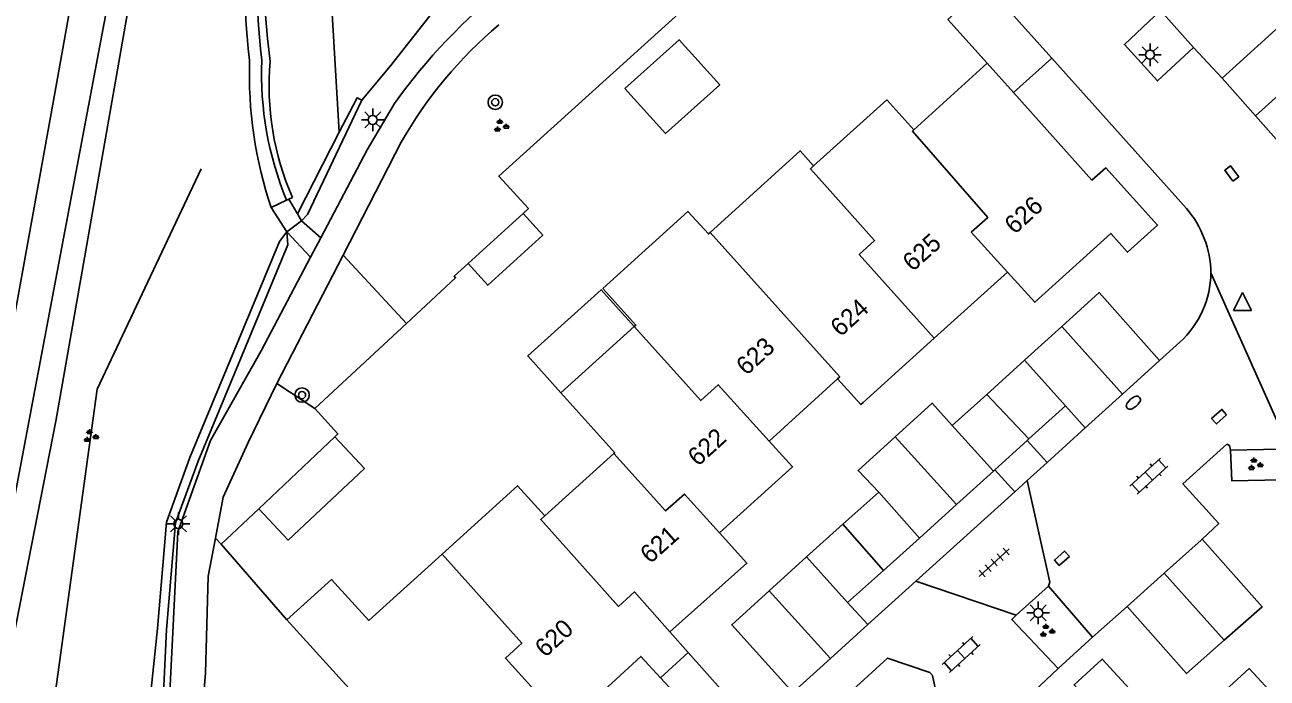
# Model space of a CAD drawing. Extents: x 132999 to 136000, y 398499 to 400501.
# Drawn here: x 133061.9 to 133130.6, y 400237 to 400273.1 of the extents above; entities that cross this region are included whole.
import ezdxf

# ---------------------------------------------------------------- set-up
doc = ezdxf.new("R2010")
doc.units = 0
for name, color, linetype in [('gg-afsc-erfafscheiding', 7, 'Continuous'), ('gg-afsc-muur', 7, 'Continuous'), ('gg-anno-huisnummerreeks BGT', 7, 'Continuous'), ('gg-bbg-bijgebouw', 7, 'Continuous'), ('gg-bbg-gedigitaliseerde bijgebouw', 7, 'Continuous'), ('gg-bbg-hoofdgebouw', 7, 'Continuous'), ('gg-bbg-luifel en loopbrug', 7, 'Continuous'), ('gg-bbg-tussenscheiding', 7, 'Continuous'), ('gg-knt-BGT kruinlijn', 7, 'Continuous'), ('gg-knt-bovenkant onderkant talud', 7, 'Continuous'), ('gg-knt-onverhard', 7, 'Continuous'), ('gg-knt-trap', 7, 'Continuous'), ('gg-knt-verharding', 7, 'Continuous'), ('gt-grn-groengrens', 7, 'Continuous'), ('gt-grn-groenlijn', 7, 'Continuous'), ('gt-grn-weggrens', 7, 'Continuous'), ('gt-symb-boom', 7, 'Continuous'), ('gt-symb-brandkraan', 7, 'Continuous'), ('gt-symb-groenvak', 7, 'Continuous'), ('gt-symb-klinker verharding', 7, 'Continuous'), ('gt-symb-kolk center center', 7, 'Continuous'), ('gt-symb-lichtmast', 7, 'Continuous'), ('gt-symb-tegel verharding', 7, 'Continuous'), ('gt-symb-waterafsluiter', 7, 'Continuous')]:
    doc.layers.add(name, color=color, linetype=linetype)

# ---------------------------------------------------------------- blocks, each defined once
blk = doc.blocks.new('gt0-KOLKCC')
at = {"layer": 'gt-symb-kolk center center'}
blk.add_lwpolyline([(-0.375, 0.2), (0.375, 0.2), (0.375, -0.2), (-0.375, -0.2)], close=True, dxfattribs=at)
blk = doc.blocks.new('gt0-WAFSL')
at = {"layer": 'gt-symb-waterafsluiter'}
for p, q in [((-0.5, -0.333), (0, 0.667)), ((0, 0.667), (0.5, -0.333)), ((0.5, -0.333), (-0.5, -0.333))]:
    blk.add_line(p, q, dxfattribs=at)
blk = doc.blocks.new('gt0-LMAST')
at = {"layer": 'gt-symb-lichtmast'}
for p, q in [((-0.182, 0.173), (-0.447, 0.438)), ((-0.005, 0.246), (-0.005, 0.621)), ((0.172, 0.173), (0.437, 0.438)), ((-0.255, -0.004), (-0.63, -0.004)), ((-0.182, -0.181), (-0.447, -0.446)), ((-0.005, -0.254), (-0.005, -0.629)), ((0.437, -0.446), (0.172, -0.181)), ((0.245, -0.004), (0.62, -0.004))]:
    blk.add_line(p, q, dxfattribs=at)
blk.add_circle((-0.005, -0.004), 0.25, dxfattribs=at)
blk = doc.blocks.new('gt0-GRVAK')
at = {"layer": 'gt-symb-groenvak'}
for p, q in [((-0.11, 0.189), (-0.228, 0.24)), ((-0.182, 0.153), (0.088, 0.153)), ((-0.091, 0.211), (-0.156, 0.322)), ((-0.047, 0.214), (-0.047, 0.393)), ((-0.004, 0.211), (0.061, 0.322)), ((0.015, 0.189), (0.133, 0.24)), ((0.262, -0.052), (0.197, 0.059)), ((0.305, -0.049), (0.305, 0.13)), ((0.349, -0.052), (0.414, 0.059)), ((-0.245, -0.228), (-0.363, -0.177)), ((-0.318, -0.264), (-0.047, -0.264)), ((-0.226, -0.206), (-0.291, -0.095)), ((-0.183, -0.203), (-0.183, -0.024)), ((-0.139, -0.206), (-0.074, -0.095)), ((-0.12, -0.228), (-0.002, -0.177)), ((0.243, -0.074), (0.125, -0.023)), ((0.17, -0.11), (0.441, -0.11)), ((0.368, -0.074), (0.486, -0.023))]:
    blk.add_line(p, q, dxfattribs=at)
blk = doc.blocks.new('gt0-BR')
at = {"layer": 'gt-symb-brandkraan'}
for centre, radius, start, end in [((-0.244, 0), 0.206, 107.56694, 252.43307), ((0.599, -2.664), 3, 106.89205, 107.56694), ((0, -0.691), 0.938, 73.10799, 106.89205), ((-0.599, -2.664), 3, 72.43309, 73.10799), ((0.244, 0), 0.206, 287.56695, 72.43309), ((0.599, 2.664), 3, 252.43307, 253.10797), ((0, 0.691), 0.938, 253.10797, 286.89206), ((-0.599, 2.664), 3, 286.89206, 287.56695)]:
    blk.add_arc(centre, radius, start, end, dxfattribs=at)
blk = doc.blocks.new('gt0-TEG1')
at = {"layer": 'gt-symb-tegel verharding'}
for p, q in [((-1.125, 0), (1.125, 0)), ((-0.9, -0.25), (-0.9, 0.25)), ((-0.45, -0.25), (-0.45, 0.25)), ((0, -0.25), (0, 0.25)), ((0.45, -0.25), (0.45, 0.25)), ((0.9, -0.25), (0.9, 0.25))]:
    blk.add_line(p, q, dxfattribs=at)
blk = doc.blocks.new('gt0-KL1')
at = {"layer": 'gt-symb-klinker verharding'}
for p, q in [((-1.15, 0.3), (1.15, 0.3)), ((-1, -0.3), (-1, 0.3)), ((-0.5, 0.3), (-0.5, 0.45)), ((0, -0.3), (0, 0.3)), ((0.5, 0.3), (0.5, 0.45)), ((1, -0.3), (1, 0.3)), ((-1.15, -0.3), (1.15, -0.3)), ((-0.5, -0.45), (-0.5, -0.3)), ((0.5, -0.45), (0.5, -0.3))]:
    blk.add_line(p, q, dxfattribs=at)
blk = doc.blocks.new('gt0-BOOM')
at = {"layer": 'gt-symb-boom'}
for radius in [0.4, 0.2]:
    blk.add_circle((0, 0), radius, dxfattribs=at)

msp = doc.modelspace()

# ---------------------------------------------------------------- linework, layer by layer
at = {"layer": 'gg-afsc-erfafscheiding'}
for p, q in [((133082.974, 400256.585), (133077.9, 400251.887)), ((133074.804, 400246.347), (133072.724, 400244.384)), ((133072.724, 400244.384), (133076.367, 400240.217))]:
    msp.add_line(p, q, dxfattribs=at)
for points in [[(133108.195, 400282.9), (133088.083, 400264.726), (133089.718, 400262.932), (133089.421, 400262.661)], [(133086.384, 400259.893), (133085.617, 400259.193), (133085.697, 400259.107), (133082.974, 400256.585)], [(133077.9, 400251.887), (133079.188, 400250.483), (133079.017, 400250.321)]]:
    msp.add_lwpolyline(points, dxfattribs=at)
at = {"layer": 'gg-afsc-muur'}
for p, q in [((133118.415, 400248.901), (133117.309, 400250.125)), ((133117.306, 400247.9), (133118.415, 400248.901)), ((133115.513, 400248.504), (133116.618, 400247.279)), ((133116.618, 400247.279), (133117.306, 400247.9))]:
    msp.add_line(p, q, dxfattribs=at)
at = {"layer": 'gg-bbg-bijgebouw'}
for p, q in [((133117.16, 400254.55), (133115.07, 400252.669)), ((133119.42, 400252.031), (133117.16, 400254.55)), ((133115.07, 400252.669), (133113.16, 400250.95)), ((133117.394, 400250.202), (133119.42, 400252.031)), ((133113.16, 400250.95), (133115.431, 400248.43)), ((133115.513, 400248.504), (133117.309, 400250.125)), ((133117.309, 400250.125), (133117.394, 400250.202)), ((133115.431, 400248.43), (133115.513, 400248.504)), ((133109.09, 400247.26), (133107.113, 400245.491)), ((133111.35, 400244.73), (133109.09, 400247.26)), ((133105.1, 400243.69), (133107.113, 400245.491)), ((133109.35, 400242.936), (133111.35, 400244.73)), ((133107.371, 400241.16), (133105.1, 400243.69)), ((133109.35, 400242.936), (133107.371, 400241.16))]:
    msp.add_line(p, q, dxfattribs=at)
for points in [[(133097.031, 400237.007), (133099.96, 400233.86), (133101.41, 400235.2), (133098.555, 400238.409)], [(133124.248, 400234.988), (133121.45, 400238.04), (133119.9, 400236.61), (133122.695, 400233.566)]]:
    msp.add_lwpolyline(points, dxfattribs=at)
at = {"layer": 'gg-bbg-gedigitaliseerde bijgebouw'}
for p, q in [((133089.421, 400262.661), (133086.384, 400259.893)), ((133079.017, 400250.321), (133074.804, 400246.347))]:
    msp.add_line(p, q, dxfattribs=at)
for points in [[(133086.384, 400259.893), (133087.474, 400258.697), (133090.511, 400261.466), (133089.421, 400262.661)], [(133074.804, 400246.347), (133076.429, 400244.616), (133080.651, 400248.58), (133079.017, 400250.321)]]:
    msp.add_lwpolyline(points, dxfattribs=at)
at = {"layer": 'gg-bbg-hoofdgebouw'}
for p, q in [((133115.091, 400270.96), (133111.04, 400267.282)), ((133116.545, 400269.34), (133115.091, 400270.96)), ((133112.15, 400255.77), (133116.22, 400259.42)), ((133095.576, 400256.418), (133091.507, 400252.758)), ((133112.15, 400255.77), (133108.227, 400252.209)), ((133103.04, 400250.09), (133106.816, 400253.529)), ((133094.452, 400249.403), (133090.628, 400245.951)), ((133076.367, 400240.217), (133084.808, 400230.904)), ((133098.555, 400238.409), (133097.54, 400239.55))]:
    msp.add_line(p, q, dxfattribs=at)
for points in [[(133116.22, 400259.42), (133117.73, 400257.76), (133121.92, 400261.56), (133122.85, 400260.52), (133124.51, 400262.02), (133121.66, 400265.18), (133120.88, 400264.51), (133116.545, 400269.34)], [(133111.04, 400267.282), (133109.538, 400268.936), (133105.495, 400265.292)], [(133105.495, 400265.292), (133104.741, 400266.128), (133099.77, 400261.617)], [(133099.77, 400261.617), (133099.673, 400261.529), (133098.539, 400262.779), (133093.835, 400258.525)], [(133093.835, 400258.525), (133095.661, 400256.494), (133095.576, 400256.418)], [(133106.816, 400253.529), (133108.111, 400252.103), (133108.227, 400252.209)], [(133091.507, 400252.758), (133094.498, 400249.444), (133094.452, 400249.403)], [(133100.29, 400245.01), (133104.33, 400248.67), (133103.04, 400250.09)], [(133090.628, 400245.951), (133089.122, 400247.62), (133084.947, 400243.845)], [(133097.54, 400239.55), (133101.8, 400243.34), (133100.29, 400245.01)], [(133084.947, 400243.845), (133080.888, 400240.174), (133078.83, 400242.431), (133076.367, 400240.217)], [(133091.8, 400234.39), (133095.93, 400238.19), (133097.031, 400237.007)], [(133131.11, 400235.86), (133129.58, 400237.52), (133125.42, 400233.71), (133124.248, 400234.988)]]:
    msp.add_lwpolyline(points, dxfattribs=at)
at = {"layer": 'gg-bbg-luifel en loopbrug'}
for p, q in [((133115.736, 400274.522), (133118.673, 400271.25)), ((133133.682, 400271.445), (133129.927, 400268.054)), ((133118.673, 400271.25), (133116.545, 400269.34)), ((133129.927, 400268.054), (133128.078, 400270.132)), ((133131.776, 400265.975), (133129.927, 400268.054)), ((133117.16, 400254.55), (133119.218, 400256.423)), ((133119.218, 400256.423), (133122.568, 400252.678)), ((133122.568, 400252.678), (133124.622, 400254.545)), ((133119.42, 400252.031), (133120.515, 400250.811)), ((133120.515, 400250.811), (133122.568, 400252.678)), ((133109.999, 400250.321), (133113.391, 400246.58)), ((133113.391, 400246.58), (133115.431, 400248.43)), ((133111.35, 400244.73), (133113.391, 400246.58)), ((133103.031, 400241.816), (133105.1, 400243.69)), ((133124.878, 400242.787), (133122.827, 400240.954)), ((133128.203, 400239.082), (133124.878, 400242.787)), ((133103.031, 400241.816), (133106.419, 400238.074)), ((133107.371, 400241.16), (133108.494, 400239.948)), ((133108.494, 400239.948), (133106.419, 400238.074)), ((133106.419, 400238.074), (133104.345, 400236.201))]:
    msp.add_line(p, q, dxfattribs=at)
for points in [[(133115.091, 400270.96), (133112.918, 400273.381), (133115.046, 400275.291)], [(133128.078, 400270.132), (133131.828, 400273.521), (133133.682, 400271.445)], [(133095.058, 400269.561), (133098.049, 400272.263), (133100.297, 400269.776), (133097.306, 400267.073), (133095.058, 400269.561)], [(133091.507, 400252.758), (133089.681, 400254.788), (133093.75, 400258.448), (133095.576, 400256.418)], [(133119.218, 400256.423), (133121.275, 400258.295), (133124.622, 400254.545)], [(133109.999, 400250.321), (133112.047, 400252.188), (133113.16, 400250.95)], [(133109.09, 400247.26), (133107.951, 400248.454), (133109.999, 400250.321)], [(133126.978, 400244.667), (133126.929, 400244.62), (133124.878, 400242.787)], [(133128.203, 400239.082), (133130.297, 400240.924), (133126.978, 400244.667)], [(133104.345, 400236.201), (133100.962, 400239.941), (133103.031, 400241.816)], [(133122.827, 400240.954), (133126.108, 400237.239), (133128.203, 400239.082)]]:
    msp.add_lwpolyline(points, dxfattribs=at)
at = {"layer": 'gg-bbg-tussenscheiding'}
for p, q in [((133117.394, 400250.202), (133115.07, 400252.669)), ((133107.113, 400245.491), (133109.35, 400242.936)), ((133098.555, 400238.409), (133097.031, 400237.007))]:
    msp.add_line(p, q, dxfattribs=at)
for points in [[(133111.04, 400267.282), (133110.954, 400267.206), (133115.127, 400262.447), (133114.213, 400261.627), (133116.22, 400259.42)], [(133105.495, 400265.292), (133105.313, 400265.129), (133108.868, 400261.168), (133108.012, 400260.389), (133112.15, 400255.77)], [(133099.77, 400261.617), (133106.939, 400253.641), (133106.816, 400253.529)], [(133095.576, 400256.418), (133099.255, 400252.322), (133100.219, 400253.195), (133103.04, 400250.09)], [(133094.452, 400249.403), (133097.303, 400246.228), (133098.348, 400247.158), (133100.29, 400245.01)], [(133090.628, 400245.951), (133090.398, 400245.744), (133094.709, 400240.953), (133095.579, 400241.754), (133097.54, 400239.55)], [(133084.947, 400243.845), (133089.361, 400238.927), (133088.449, 400238.097), (133091.8, 400234.39)]]:
    msp.add_lwpolyline(points, dxfattribs=at)
at = {"layer": 'gg-knt-BGT kruinlijn'}
msp.add_lwpolyline([(133051.045, 400204.832), (133053.333, 400214.878), (133056.956, 400233.046), (133063.492, 400269.101), (133069.866, 400304.71), (133075.257, 400337.494), (133080.462, 400368.171)], dxfattribs=at)
at = {"layer": 'gg-knt-bovenkant onderkant talud'}
msp.add_lwpolyline([(133050.423, 400198.239), (133050.953, 400198.025), (133052.861, 400203.578), (133059.129, 400235.537), (133066.44, 400274.173), (133079.699, 400351.906)], dxfattribs=at)
at = {"layer": 'gg-knt-onverhard'}
for p, q in [((133076.352, 400261.64), (133077.67, 400260.242)), ((133077.17, 400262.254), (133078.238, 400261.317))]:
    msp.add_line(p, q, dxfattribs=at)
for centre, radius, start, end in [((133109.472, 400275.485), 35.437, 170.12899, 187.05897), ((133107.625, 400275.202), 32.904, 169.19831, 187.12377), ((133097.458, 400270.342), 23.168, 178.05041, 198.50138), ((133093.279, 400270.386), 18.318, 177.6966, 202.43777)]:
    msp.add_arc(centre, radius, start, end, dxfattribs=at)
at = {"layer": 'gg-knt-trap'}
for p, q in [((133075.487, 400262.99), (133076.347, 400263.394)), ((133076.347, 400263.394), (133076.468, 400263.451)), ((133076.468, 400263.451), (133076.942, 400262.642)), ((133076.352, 400261.64), (133075.487, 400262.99)), ((133076.942, 400262.642), (133077.17, 400262.254)), ((133077.17, 400262.254), (133076.352, 400261.64))]:
    msp.add_line(p, q, dxfattribs=at)
at = {"layer": 'gg-knt-verharding'}
for p, q in [((133128.078, 400270.132), (133126.499, 400271.829)), ((133118.673, 400271.25), (133126.114, 400262.944)), ((133082.686, 400266.596), (133079.472, 400260.367)), ((133077.67, 400260.242), (133078.238, 400261.317)), ((133079.472, 400260.367), (133075.806, 400253.26)), ((133124.622, 400254.545), (133125.745, 400255.549)), ((133118.415, 400248.901), (133120.515, 400250.811)), ((133131.296, 400249.647), (133128.551, 400249.589)), ((133116.618, 400247.279), (133111.14, 400242.338)), ((133111.14, 400242.338), (133108.494, 400239.948)), ((133116.694, 400240.476), (133111.14, 400242.338)), ((133118.473, 400242.077), (133116.694, 400240.476)), ((133118.473, 400242.077), (133120.922, 400239.251)), ((133122.827, 400240.954), (133120.922, 400239.251)), ((133117.046, 400235.661), (133119.009, 400237.527))]:
    msp.add_line(p, q, dxfattribs=at)
for points in [[(133124.682, 400273.887), (133122.68, 400272.003), (133124.515, 400269.988), (133126.499, 400271.829)], [(133078.238, 400261.317), (133080.807, 400266.176), (133082.314, 400268.74)], [(133067.854, 400205.337), (133068.845, 400212.583), (133068.932, 400213.547), (133069.768, 400226.797), (133069.677, 400232.497), (133069.861, 400235.466), (133070.336, 400245.064), (133072.14, 400250.112), (133074.941, 400255.081), (133077.67, 400260.242)], [(133072.415, 400244.727), (133072.843, 400246.995), (133074.223, 400250), (133075.806, 400253.26)], [(133128.551, 400249.589), (133128.488, 400249.849), (133128.337, 400249.909), (133125.911, 400247.72), (133127.896, 400245.541), (133126.978, 400244.667)], [(133128.551, 400249.589), (133128.622, 400247.882), (133131.347, 400247.945), (133131.296, 400249.647)], [(133117.306, 400247.9), (133118.553, 400242.282), (133118.473, 400242.077)], [(133071.486, 400232.767), (133071.865, 400237.262), (133072.017, 400242.613), (133072.415, 400244.727)], [(133116.694, 400240.476), (133116.447, 400240.228), (133119.009, 400237.527)], [(133107.783, 400233.395), (133107.226, 400235.941), (133109.574, 400238.099), (133111.912, 400237.3), (133112.064, 400237.133), (133112.592, 400234.724), (133110.279, 400232.62), (133107.783, 400233.395)]]:
    msp.add_lwpolyline(points, dxfattribs=at)
for centre, radius, start, end in [((133109.245, 400249.398), 33.157, 128.60156, 144.31313), ((133103.284, 400254.929), 23.673, 129.92309, 150.47271), ((133121.816, 400259.281), 5.647, 1.0321, 40.43575), ((133122.204, 400259.436), 5.258, 312.32983, 359.42115)]:
    msp.add_arc(centre, radius, start, end, dxfattribs=at)
at = {"layer": 'gt-grn-groengrens'}
for p, q in [((133078.523, 400279.382), (133079.248, 400267.148)), ((133126.499, 400271.829), (133124.682, 400273.887)), ((133079.248, 400267.148), (133076.942, 400262.642)), ((133076.671, 400263.546), (133076.468, 400263.451)), ((133082.974, 400256.585), (133079.472, 400260.367)), ((133077.9, 400251.887), (133075.806, 400253.26)), ((133072.724, 400244.384), (133072.415, 400244.727)), ((133120.922, 400239.251), (133119.009, 400237.527))]:
    msp.add_line(p, q, dxfattribs=at)
for points in [[(133090.581, 400350.019), (133080.959, 400350.35), (133080.297, 400346.577), (133080.018, 400344.484), (133079.505, 400341.87), (133063.589, 400251.184), (133049.996, 400181.91)], [(133089.652, 400278.97), (133085.565, 400275.245), (133082.095, 400270.827), (133080.514, 400268.921)], [(133080.514, 400268.921), (133077.502, 400262.612), (133077.17, 400262.254)], [(133080.514, 400268.921), (133080.248, 400269.045), (133079.248, 400267.148)], [(133076.352, 400261.64), (133075.947, 400261.123), (133071.001, 400249.173), (133069.711, 400245.609), (133069.202, 400239.725), (133068.759, 400235.486), (133068.015, 400230.597), (133068.019, 400226.235), (133067.809, 400218.102), (133066.578, 400206.875), (133065.759, 400203.128), (133063.682, 400197.545), (133064.007, 400197.415)], [(133076.352, 400261.64), (133076.409, 400260.932), (133071.463, 400248.982), (133070.21, 400245.566), (133069.7, 400239.682), (133069.5, 400235.373), (133068.757, 400230.485), (133068.77, 400226.159), (133068.405, 400218.031), (133067.074, 400206.816), (133066.223, 400202.942), (133065.463, 400200.99), (133064.007, 400197.415)]]:
    msp.add_lwpolyline(points, dxfattribs=at)
for centre, radius, start, end in [((133108.079, 400275.66), 32.961, 170.20006, 188.01486), ((133090.68, 400269.7), 15.301, 174.88438, 203.71384)]:
    msp.add_arc(centre, radius, start, end, dxfattribs=at)
at = {"layer": 'gt-grn-groenlijn'}
msp.add_lwpolyline([(133063.178, 400233.457), (133065.874, 400252.961), (133071.624, 400265.123)], dxfattribs=at)
at = {"layer": 'gt-grn-weggrens'}
msp.add_line((133131.813, 400249.651), (133127.462, 400259.383), dxfattribs=at)

# ---------------------------------------------------------------- block references
at = {"layer": 'gt-symb-boom'}
for p in [(133087.887, 400268.808), (133077.202, 400252.628)]:
    msp.add_blockref('gt0-BOOM', p, dxfattribs=at)
at = {"layer": 'gt-symb-brandkraan', "rotation": 40.636305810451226}
msp.add_blockref('gt0-BR', (133123.176, 400252.207), dxfattribs=at)
at = {"layer": 'gt-symb-groenvak'}
for p in [(133088.189, 400267.493), (133065.496, 400250.345), (133129.888, 400248.789), (133118.378, 400239.592)]:
    msp.add_blockref('gt0-GRVAK', p, dxfattribs=at)
at = {"layer": 'gt-symb-klinker verharding'}
for p, rotation in [((133124.033, 400248.154), 42.24284336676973), ((133113.65, 400238.294), 42.24673715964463)]:
    msp.add_blockref('gt0-KL1', p, dxfattribs=dict(at, rotation=rotation))
at = {"layer": 'gt-symb-kolk center center'}
for p, rotation in [((133128.617, 400264.869), 126.70953402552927), ((133127.916, 400251.435), -139.0134667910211), ((133119.222, 400243.607), -138.528299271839)]:
    msp.add_blockref('gt0-KOLKCC', p, dxfattribs=dict(at, rotation=rotation))
at = {"layer": 'gt-symb-lichtmast'}
for p in [(133124.101, 400271.436), (133081.114, 400267.838), (133070.368, 400245.517), (133117.917, 400240.594)]:
    msp.add_blockref('gt0-LMAST', p, dxfattribs=at)
at = {"layer": 'gt-symb-tegel verharding', "rotation": 42.60899614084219}
msp.add_blockref('gt0-TEG1', (133115.479, 400243.372), dxfattribs=at)
at = {"layer": 'gt-symb-waterafsluiter'}
msp.add_blockref('gt0-WAFSL', (133129.208, 400257.637), dxfattribs=at)

# ---------------------------------------------------------------- texts
at = {"layer": 'gg-anno-huisnummerreeks BGT'}
for s, rotation, p in [('626', 42.2, (133116.609, 400261.468)), ('625', 41.9, (133110.969, 400259.412)), ('624', 42.2, (133106.98, 400255.804)), ('623', 42.3, (133101.773, 400253.67)), ('622', 42.2, (133099.094, 400248.647)), ('621', 41.7, (133096.453, 400243.268)), ('620', 42.6, (133090.648, 400238.087))]:
    msp.add_text(s, height=1, rotation=rotation, dxfattribs=at).set_placement(p)

doc.saveas('drawing.dxf')
